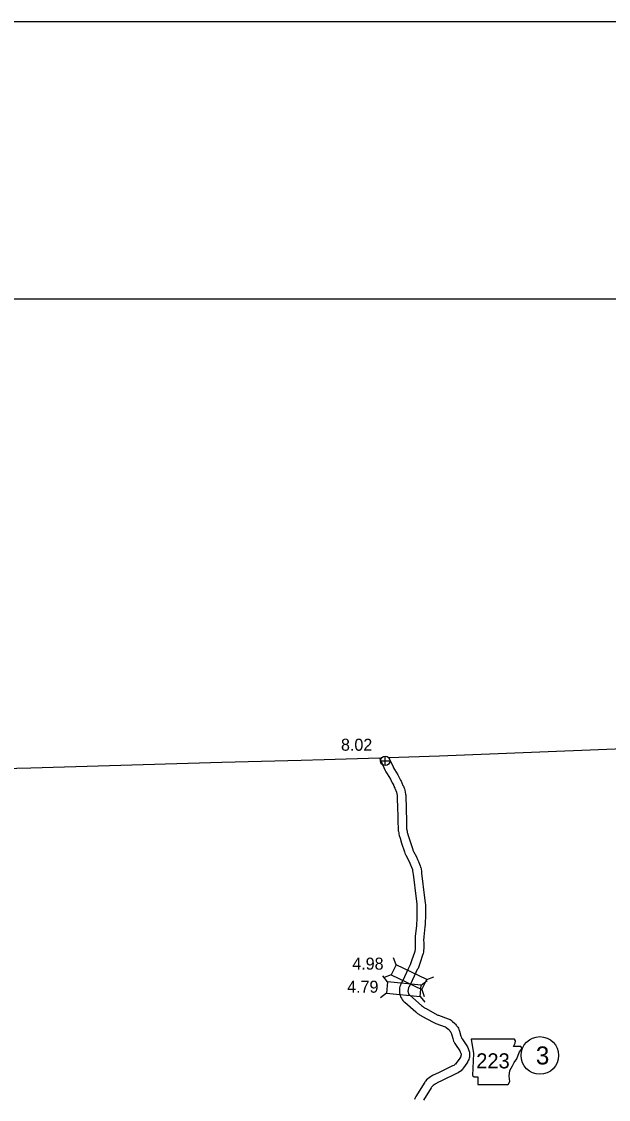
# Model space of a CAD drawing. Extents: x -939622 to -934222, y 1383701 to 1385301.
# Drawn here: x -936506 to -936444.2, y 1385187.4 to 1385301 of the extents above; entities that cross this region are included whole.
import ezdxf

# ---------------------------------------------------------------- set-up
doc = ezdxf.new("R2010")
doc.units = 0
for name, color, linetype in [('Level 1', 7, 'Continuous'), ('Level 10', 7, 'Continuous'), ('Level 20', 7, 'Continuous'), ('Level 21', 7, 'Continuous'), ('Level 25', 7, 'Continuous'), ('Level 26', 7, 'Continuous'), ('Level 27', 7, 'Continuous'), ('R_Border', 7, 'Continuous'), ('R_No Plot', 7, 'Continuous')]:
    doc.layers.add(name, color=color, linetype=linetype)

msp = doc.modelspace()

# ---------------------------------------------------------------- linework, layer by layer
at = {"layer": 'Level 1'}
for points in [[(-936467.36, 1385223.39), (-936461.98, 1385223.58), (-936443.49, 1385224.3), (-936419.09, 1385225.16)], [(-936474.15, 1385223.17), (-936468.3, 1385223.36)], [(-936529.31, 1385221.69), (-936524.85, 1385221.84), (-936516.84, 1385222.04), (-936505.06, 1385222.32), (-936484.94, 1385222.89), (-936476.56, 1385223.12), (-936474.15, 1385223.17)]]:
    msp.add_lwpolyline(points, dxfattribs=at)
at = {"layer": 'Level 10'}
for points in [[(-936468.3, 1385223.4), (-936468.28, 1385223.28), (-936467.7, 1385222.04), (-936467.63, 1385221.89), (-936467.5, 1385221.66), (-936467.16, 1385221.12), (-936467.03, 1385220.87), (-936466.96, 1385220.74), (-936466.91, 1385220.62), (-936466.85, 1385220.52), (-936466.82, 1385220.44), (-936466.78, 1385220.36), (-936466.75, 1385220.28), (-936466.7, 1385220.18), (-936466.67, 1385220.1), (-936466.62, 1385220), (-936466.58, 1385219.91), (-936466.55, 1385219.83), (-936466.52, 1385219.77), (-936466.51, 1385219.75), (-936466.45, 1385219.4), (-936466.44, 1385219.34), (-936466.4, 1385217.9), (-936466.39, 1385217.45), (-936466.37, 1385217.16), (-936466.38, 1385216.96), (-936466.38, 1385216.57), (-936466.36, 1385215.95), (-936466.35, 1385215.8), (-936466.33, 1385215.68), (-936466.31, 1385215.6), (-936466.28, 1385215.45), (-936466.26, 1385215.32), (-936466.23, 1385215.17), (-936466.15, 1385214.9), (-936465.98, 1385214.38), (-936465.67, 1385213.44), (-936465.63, 1385213.31), (-936465.52, 1385213.09), (-936465.23, 1385212.52), (-936465.11, 1385212.26), (-936465.03, 1385212.09), (-936464.93, 1385211.84), (-936464.86, 1385211.68), (-936464.85, 1385211.63), (-936464.84, 1385211.59), (-936464.82, 1385211.49), (-936464.79, 1385211.26), (-936464.77, 1385211.11), (-936464.45, 1385208.5), (-936464.39, 1385207.99), (-936464.37, 1385207.8), (-936464.36, 1385207.64), (-936464.36, 1385207.51), (-936464.36, 1385206.96), (-936464.38, 1385206.57), (-936464.39, 1385206.15), (-936464.4, 1385206), (-936464.4, 1385205.86), (-936464.43, 1385205.65), (-936464.54, 1385204.58), (-936464.55, 1385204.41), (-936464.56, 1385204.36), (-936464.57, 1385204.23), (-936464.56, 1385204.11), (-936464.55, 1385204.03), (-936464.54, 1385203.89), (-936464.54, 1385203.5), (-936464.54, 1385203.37), (-936464.55, 1385203.3), (-936464.56, 1385203.23), (-936464.57, 1385203.14), (-936464.58, 1385203.07), (-936464.59, 1385202.99), (-936464.59, 1385202.94), (-936464.62, 1385202.84), (-936464.89, 1385202.09), (-936465.07, 1385201.55), (-936465.12, 1385201.47), (-936465.28, 1385201.14), (-936465.86, 1385199.91), (-936465.99, 1385199.66), (-936466.05, 1385199.58), (-936466.1, 1385199.42), (-936466.13, 1385199.33), (-936466.16, 1385199.25), (-936466.19, 1385199.12), (-936466.2, 1385199.02), (-936466.2, 1385198.94), (-936466.21, 1385198.89), (-936466.22, 1385198.77), (-936466.21, 1385198.68), (-936466.2, 1385198.58), (-936466.18, 1385198.49), (-936466.17, 1385198.45), (-936466.16, 1385198.39), (-936466.13, 1385198.31), (-936466.1, 1385198.17), (-936466, 1385198.02), (-936465.95, 1385197.94)], [(-936467.36, 1385223.44), (-936466.88, 1385222.41), (-936466.83, 1385222.3), (-936466.73, 1385222.13), (-936466.38, 1385221.57), (-936466.23, 1385221.28), (-936466.16, 1385221.14), (-936466.1, 1385221.02), (-936466.04, 1385220.9), (-936466.01, 1385220.82), (-936465.96, 1385220.73), (-936465.92, 1385220.64), (-936465.88, 1385220.55), (-936465.84, 1385220.46), (-936465.8, 1385220.37), (-936465.75, 1385220.27), (-936465.72, 1385220.18), (-936465.67, 1385220.08), (-936465.64, 1385219.96), (-936465.57, 1385219.55), (-936465.55, 1385219.43), (-936465.5, 1385217.92), (-936465.49, 1385217.49), (-936465.47, 1385217.17), (-936465.48, 1385216.94), (-936465.48, 1385216.59), (-936465.46, 1385216), (-936465.45, 1385215.9), (-936465.45, 1385215.87), (-936465.43, 1385215.79), (-936465.4, 1385215.6), (-936465.38, 1385215.5), (-936465.36, 1385215.41), (-936465.29, 1385215.17), (-936465.12, 1385214.66), (-936464.81, 1385213.7), (-936464.79, 1385213.64), (-936464.72, 1385213.5), (-936464.42, 1385212.92), (-936464.29, 1385212.64), (-936464.2, 1385212.44), (-936464.09, 1385212.17), (-936464.01, 1385211.97), (-936463.98, 1385211.85), (-936463.97, 1385211.79), (-936463.93, 1385211.65), (-936463.9, 1385211.38), (-936463.88, 1385211.22), (-936463.56, 1385208.61), (-936463.49, 1385208.08), (-936463.48, 1385207.88), (-936463.46, 1385207.68), (-936463.46, 1385207.51), (-936463.46, 1385206.94), (-936463.48, 1385206.53), (-936463.49, 1385206.11), (-936463.5, 1385205.97), (-936463.5, 1385205.79), (-936463.54, 1385205.54), (-936463.64, 1385204.51), (-936463.65, 1385204.34), (-936463.66, 1385204.27), (-936463.67, 1385204.21), (-936463.67, 1385204.18), (-936463.66, 1385204.11), (-936463.64, 1385203.92), (-936463.64, 1385203.5), (-936463.64, 1385203.34), (-936463.65, 1385203.21), (-936463.66, 1385203.12), (-936463.67, 1385203.04), (-936463.68, 1385202.96), (-936463.69, 1385202.87), (-936463.71, 1385202.74), (-936463.77, 1385202.56), (-936464.04, 1385201.8), (-936464.25, 1385201.18), (-936464.33, 1385201.05), (-936464.47, 1385200.75), (-936465.06, 1385199.52), (-936465.21, 1385199.21), (-936465.24, 1385199.17), (-936465.25, 1385199.14), (-936465.27, 1385199.05), (-936465.29, 1385198.99), (-936465.3, 1385198.98), (-936465.3, 1385198.95), (-936465.3, 1385198.89), (-936465.31, 1385198.81), (-936465.31, 1385198.77), (-936465.31, 1385198.73), (-936465.3, 1385198.71), (-936465.29, 1385198.65), (-936465.28, 1385198.61), (-936465.26, 1385198.53), (-936465.24, 1385198.49), (-936465.18, 1385198.39)], [(-936465.21, 1385198.44), (-936465.17, 1385198.4), (-936465.11, 1385198.36), (-936463.87, 1385197.26), (-936463.79, 1385197.18), (-936463.75, 1385197.16), (-936463.66, 1385197.08), (-936463.61, 1385197.04), (-936463.57, 1385197.03), (-936463.5, 1385196.99), (-936463.4, 1385196.93), (-936462.23, 1385196.29), (-936462.15, 1385196.25), (-936462.08, 1385196.23), (-936461.07, 1385195.87), (-936460.96, 1385195.83), (-936460.86, 1385195.78), (-936460.77, 1385195.71), (-936460.67, 1385195.62), (-936460.39, 1385195.38), (-936460.3, 1385195.29), (-936460.23, 1385195.2), (-936460.18, 1385195.15), (-936460.16, 1385195.1), (-936460.12, 1385195.06), (-936460.06, 1385194.97), (-936460, 1385194.86), (-936459.95, 1385194.75), (-936459.93, 1385194.68), (-936459.88, 1385194.56), (-936459.73, 1385194.04), (-936459.7, 1385193.96), (-936459.68, 1385193.9), (-936459.66, 1385193.86), (-936459.63, 1385193.8), (-936459.6, 1385193.74), (-936459.54, 1385193.66), (-936459.05, 1385192.91), (-936458.97, 1385192.74), (-936458.9, 1385192.53), (-936458.84, 1385192.36), (-936458.81, 1385192.18), (-936458.82, 1385191.99), (-936458.84, 1385191.82), (-936458.86, 1385191.71), (-936458.89, 1385191.59), (-936458.95, 1385191.46), (-936459.01, 1385191.35), (-936459.11, 1385191.2), (-936459.47, 1385190.7), (-936459.55, 1385190.57), (-936459.62, 1385190.47), (-936459.71, 1385190.39), (-936459.79, 1385190.33), (-936460.02, 1385190.16), (-936460.25, 1385190.07), (-936461.71, 1385189.36), (-936462.23, 1385189.12), (-936462.32, 1385189.06), (-936462.41, 1385189.01), (-936462.45, 1385188.99), (-936462.65, 1385188.85), (-936462.7, 1385188.8), (-936462.74, 1385188.75), (-936462.77, 1385188.72), (-936462.79, 1385188.7), (-936462.82, 1385188.65), (-936462.86, 1385188.59), (-936463.66, 1385187.3)], [(-936465.92, 1385197.89), (-936465.85, 1385197.8), (-936465.74, 1385197.69), (-936465.64, 1385197.63), (-936464.48, 1385196.59), (-936464.37, 1385196.49), (-936464.29, 1385196.43), (-936464.23, 1385196.39), (-936464.18, 1385196.34), (-936464.09, 1385196.28), (-936464, 1385196.23), (-936463.94, 1385196.2), (-936463.9, 1385196.19), (-936463.84, 1385196.15), (-936462.64, 1385195.49), (-936462.5, 1385195.43), (-936462.39, 1385195.38), (-936461.38, 1385195.03), (-936461.34, 1385195.01), (-936461.33, 1385195), (-936461.27, 1385194.95), (-936461, 1385194.72), (-936460.98, 1385194.69), (-936460.93, 1385194.63), (-936460.91, 1385194.6), (-936460.88, 1385194.57), (-936460.85, 1385194.53), (-936460.83, 1385194.49), (-936460.81, 1385194.46), (-936460.79, 1385194.41), (-936460.77, 1385194.36), (-936460.73, 1385194.28), (-936460.59, 1385193.77), (-936460.55, 1385193.65), (-936460.5, 1385193.52), (-936460.47, 1385193.46), (-936460.43, 1385193.39), (-936460.36, 1385193.27), (-936460.29, 1385193.16), (-936459.85, 1385192.48), (-936459.81, 1385192.39), (-936459.75, 1385192.24), (-936459.72, 1385192.15), (-936459.71, 1385192.11), (-936459.71, 1385192.06), (-936459.73, 1385191.97), (-936459.74, 1385191.91), (-936459.75, 1385191.89), (-936459.76, 1385191.87), (-936459.79, 1385191.81), (-936459.85, 1385191.71), (-936460.22, 1385191.19), (-936460.29, 1385191.09), (-936460.32, 1385191.07), (-936460.47, 1385190.95), (-936460.63, 1385190.89), (-936462.1, 1385190.17), (-936462.65, 1385189.91), (-936462.77, 1385189.84), (-936462.84, 1385189.8), (-936462.93, 1385189.76), (-936463.21, 1385189.55), (-936463.36, 1385189.42), (-936463.43, 1385189.33), (-936463.48, 1385189.27), (-936463.5, 1385189.24), (-936463.54, 1385189.19), (-936463.61, 1385189.09), (-936464.42, 1385187.77), (-936464.48, 1385187.69), (-936464.53, 1385187.6), (-936464.6, 1385187.48), (-936464.64, 1385187.36)]]:
    msp.add_lwpolyline(points, dxfattribs=at)
at = {"layer": 'Level 20'}
for p, q in [((-936466.56, 1385201.56), (-936466.82, 1385202.3)), ((-936467.46, 1385199.76), (-936467.96, 1385200.38)), ((-936467.07, 1385200.48), (-936467.81, 1385200.22)), ((-936463.92, 1385199.4), (-936463.3, 1385199.89)), ((-936463.34, 1385200.02), (-936462.59, 1385200.29)), ((-936467.58, 1385198.58), (-936468.2, 1385198.08)), ((-936463.85, 1385198.95), (-936463.59, 1385198.2)), ((-936464.04, 1385198.21), (-936463.54, 1385197.6))]:
    msp.add_line(p, q, dxfattribs=at)
for points in [[(-936463.34, 1385200.02), (-936466.56, 1385201.56), (-936467.07, 1385200.48), (-936463.85, 1385198.95)], [(-936463.92, 1385199.4), (-936467.46, 1385199.76), (-936467.58, 1385198.58), (-936464.04, 1385198.21)]]:
    msp.add_lwpolyline(points, close=True, dxfattribs=at)
at = {"layer": 'Level 21'}
msp.add_lwpolyline([(-936458.65, 1385193.71), (-936458.42, 1385192.19), (-936458.52, 1385189.88), (-936458.32, 1385189.75), (-936457.94, 1385189.75), (-936457.94, 1385188.94), (-936454.74, 1385188.94), (-936454.59, 1385189.27), (-936454.64, 1385189.8), (-936454.56, 1385190.41), (-936454.29, 1385190.89), (-936454.11, 1385191.25), (-936453.85, 1385191.63), (-936453.7, 1385192.04), (-936453.57, 1385192.37), (-936453.35, 1385192.65), (-936453.3, 1385192.82), (-936453.4, 1385192.95), (-936454.18, 1385192.95), (-936454.01, 1385193.31), (-936453.98, 1385193.53), (-936454.09, 1385193.71)], close=True, dxfattribs=at)
at = {"layer": 'Level 26'}
for p, q in [((-936467.7, 1385222.56), (-936467.73, 1385223.53)), ((-936468.2, 1385223.03), (-936467.23, 1385223.06))]:
    msp.add_line(p, q, dxfattribs=at)
msp.add_circle((-936467.71, 1385223.04), 0.488, dxfattribs=at)
at = {"layer": 'Level 27'}
msp.add_circle((-936451.41, 1385192), 1.98, dxfattribs=at)
at = {"layer": 'R_Border'}
msp.add_line((-936684.48, 1385271.74), (-934313.13, 1385271.74), dxfattribs=at)
at = {"layer": 'R_No Plot'}
msp.add_line((-936777.48, 1385300.95), (-934277.48, 1385300.95), dxfattribs=at)
msp.add_lwpolyline([(-936777.53, 1385300.95), (-934277.48, 1385300.95), (-934277.48, 1383700.92), (-936777.53, 1383700.92)], close=True, dxfattribs=at)

# ---------------------------------------------------------------- texts
at = {"layer": 'Level 21'}
msp.add_text('223', height=1.584, dxfattribs=at).set_placement((-936458.12, 1385190.64))
at = {"layer": 'Level 25'}
for s, p in [('8.02', (-936472.37, 1385224.11)), ('4.98', (-936471.18, 1385201.04)), ('4.79', (-936471.72, 1385198.61))]:
    msp.add_text(s, height=1.267, dxfattribs=at).set_placement(p)
at = {"layer": 'Level 27'}
msp.add_text('3', height=1.9, dxfattribs=at).set_placement((-936451.83, 1385191.05))

doc.saveas('drawing.dxf')
